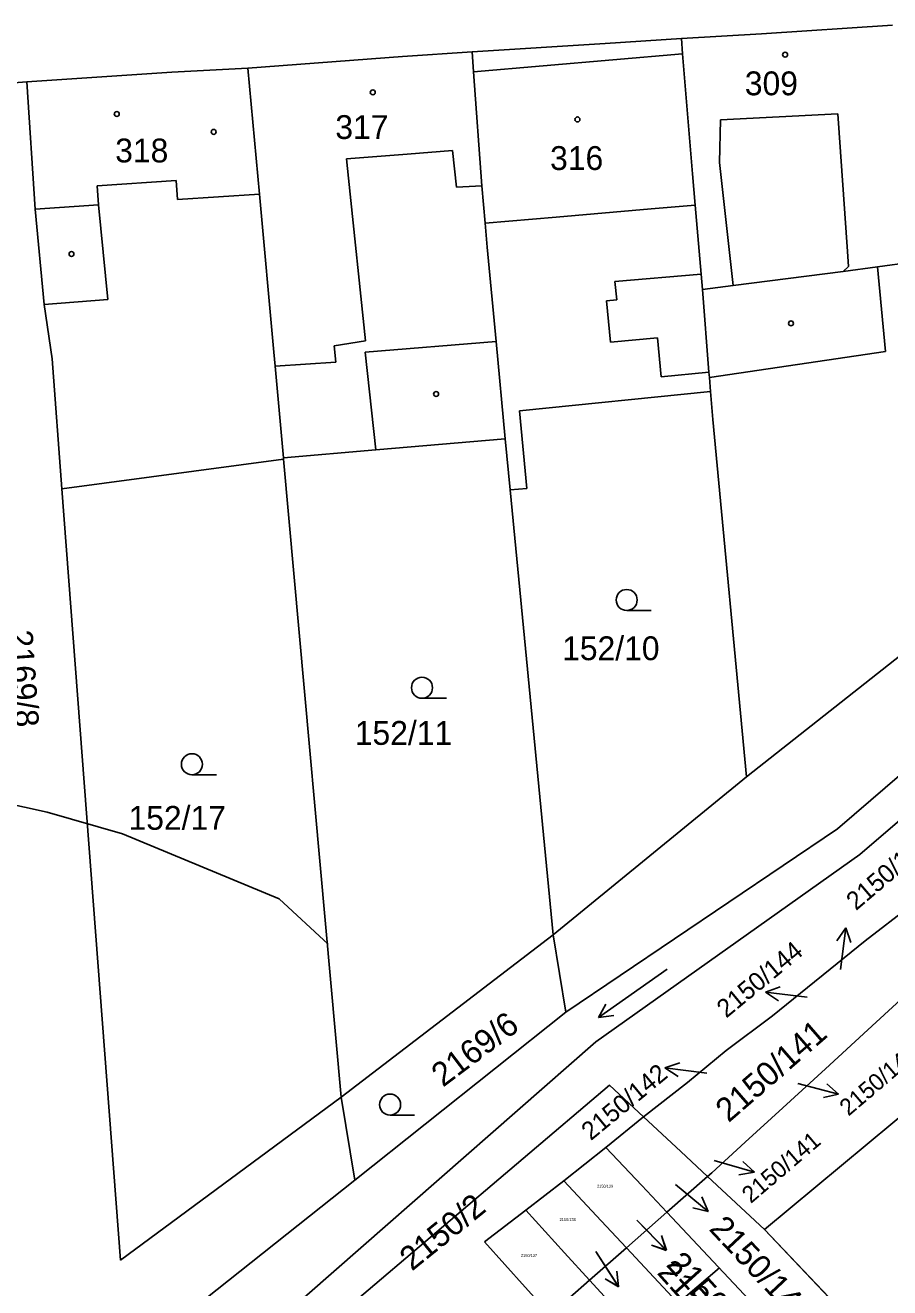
# Model space of a CAD drawing. Extents: x -555860 to -552701, y -1187050 to -1182291.
# Drawn here: x -554581.3 to -554519.6, y -1185322.9 to -1185232.8 of the extents above; entities that cross this region are included whole.
import ezdxf

# ---------------------------------------------------------------- set-up
doc = ezdxf.new("R2010")
doc.units = 0
for name, color, linetype in [('CYKLISTI_stav', 7, 'Continuous'), ('LEG_2b', 7, 'Continuous'), ('Level 16', 7, 'Continuous'), ('Level 25', 7, 'Continuous'), ('Level 32', 7, 'Continuous'), ('Level 41', 7, 'Continuous'), ('navrh_BV', 7, 'Continuous'), ('Poz předměty', 7, 'Continuous'), ('stav_BV', 7, 'Continuous')]:
    doc.layers.add(name, color=color, linetype=linetype)

msp = doc.modelspace()

# ---------------------------------------------------------------- linework, layer by layer
at = {"layer": 'CYKLISTI_stav'}
for p, q in [((-554549.32, -1185236.16), (-554534.4, -1185234.87)), ((-554531.69, -1185239.58), (-554523.31, -1185239.16)), ((-554523.31, -1185239.16), (-554522.64, -1185248.98)), ((-554531.77, -1185242.63), (-554531.69, -1185239.58)), ((-554554.05, -1185242.03), (-554550.82, -1185241.78)), ((-554550.82, -1185241.78), (-554550.54, -1185244.4)), ((-554558.39, -1185242.36), (-554554.05, -1185242.03)), ((-554558.24, -1185243.75), (-554558.39, -1185242.36)), ((-554530.79, -1185251.41), (-554531.77, -1185242.63)), ((-554576.18, -1185244.3), (-554570.54, -1185243.92)), ((-554576.08, -1185245.66), (-554576.18, -1185244.3)), ((-554570.54, -1185243.92), (-554570.45, -1185245.28)), ((-554557.04, -1185255.36), (-554558.24, -1185243.75)), ((-554550.54, -1185244.4), (-554548.74, -1185244.3)), ((-554564.6, -1185244.89), (-554570.45, -1185245.28)), ((-554576.08, -1185245.66), (-554580.62, -1185245.97)), ((-554575.43, -1185252.4), (-554576.08, -1185245.66)), ((-554543.43, -1185246.53), (-554536.65, -1185245.94)), ((-554536.65, -1185245.94), (-554533.5, -1185245.67)), ((-554548.5, -1185246.96), (-554543.43, -1185246.53)), ((-554522.64, -1185248.98), (-554522.56, -1185250.04)), ((-554520.5, -1185250.08), (-554518.03, -1185249.73)), ((-554533.07, -1185250.59), (-554539.23, -1185251.12)), ((-554522.93, -1185250.41), (-554530.79, -1185251.41)), ((-554522.56, -1185250.04), (-554522.93, -1185250.41)), ((-554522.93, -1185250.41), (-554520.5, -1185250.08)), ((-554520.5, -1185250.08), (-554519.91, -1185256.11)), ((-554539.23, -1185251.12), (-554539.1, -1185252.42)), ((-554532.97, -1185251.68), (-554530.79, -1185251.41)), ((-554579.96, -1185252.77), (-554575.43, -1185252.4)), ((-554539.1, -1185252.42), (-554539.84, -1185252.49)), ((-554539.84, -1185252.49), (-554539.54, -1185255.45)), ((-554559.28, -1185255.7), (-554557.04, -1185255.36)), ((-554539.54, -1185255.45), (-554536.2, -1185255.13)), ((-554536.2, -1185255.13), (-554535.92, -1185257.91)), ((-554559.16, -1185256.87), (-554559.28, -1185255.7)), ((-554557.05, -1185256.16), (-554547.71, -1185255.4)), ((-554556.3, -1185263.14), (-554557.05, -1185256.16)), ((-554532.49, -1185257.98), (-554519.91, -1185256.11)), ((-554563.48, -1185257.15), (-554559.16, -1185256.87)), ((-554535.92, -1185257.91), (-554532.52, -1185257.59))]:
    msp.add_line(p, q, dxfattribs=at)
at = {"layer": 'Level 16'}
for p, q in [((-554522.762, -1185297.223), (-554523.384, -1185298.152)), ((-554523.14, -1185300.199), (-554522.762, -1185297.223)), ((-554522.762, -1185297.223), (-554522.392, -1185298.278)), ((-554528.488, -1185301.812), (-554527.435, -1185301.439)), ((-554525.511, -1185302.18), (-554528.488, -1185301.812)), ((-554528.488, -1185301.812), (-554527.557, -1185302.431)), ((-554535.658, -1185307.222), (-554534.605, -1185306.849)), ((-554532.681, -1185307.59), (-554535.658, -1185307.222)), ((-554535.658, -1185307.222), (-554534.727, -1185307.841)), ((-554526.169, -1185308.34), (-554523.263, -1185309.086)), ((-554523.263, -1185309.086), (-554524.108, -1185308.353)), ((-554523.263, -1185309.086), (-554524.356, -1185309.322)), ((-554532.159, -1185313.82), (-554529.277, -1185314.653)), ((-554529.277, -1185314.653), (-554530.099, -1185313.895)), ((-554529.277, -1185314.653), (-554530.376, -1185314.856)), ((-554534.899, -1185315.541), (-554532.588, -1185317.454)), ((-554532.588, -1185317.454), (-554533.04, -1185316.431)), ((-554532.588, -1185317.454), (-554533.677, -1185317.201)), ((-554537.659, -1185318.091), (-554535.561, -1185320.235)), ((-554535.561, -1185320.235), (-554535.903, -1185319.171)), ((-554535.561, -1185320.235), (-554536.618, -1185319.87)), ((-554540.599, -1185320.311), (-554538.967, -1185322.828)), ((-554538.967, -1185322.828), (-554539.092, -1185321.717)), ((-554538.967, -1185322.828), (-554539.931, -1185322.261))]:
    msp.add_line(p, q, dxfattribs=at)
at = {"layer": 'Level 25'}
for p, q in [((-554538.392, -1185274.59), (-554536.642, -1185274.59)), ((-554553.002, -1185280.85), (-554551.252, -1185280.85)), ((-554569.422, -1185286.31), (-554567.672, -1185286.31)), ((-554535.503, -1185300.168), (-554540.398, -1185303.637)), ((-554540.398, -1185303.637), (-554539.889, -1185302.663)), ((-554540.398, -1185303.637), (-554539.311, -1185303.479)), ((-554555.282, -1185310.59), (-554553.532, -1185310.59))]:
    msp.add_line(p, q, dxfattribs=at)
for centre, radius in [((-554527.087, -1185234.939), 0.175), ((-554556.517, -1185237.629), 0.175), ((-554574.787, -1185239.169), 0.175), ((-554541.907, -1185239.559), 0.175), ((-554567.867, -1185240.449), 0.175), ((-554578.017, -1185249.159), 0.175), ((-554526.667, -1185254.109), 0.175), ((-554551.997, -1185259.149), 0.175), ((-554538.392, -1185273.84), 0.75), ((-554553.002, -1185280.1), 0.75), ((-554569.422, -1185285.56), 0.75), ((-554555.282, -1185309.84), 0.75)]:
    msp.add_circle(centre, radius, dxfattribs=at)
at = {"layer": 'Level 32'}
msp.add_lwpolyline([(-554443.5, -1185351.5), (-554455.26, -1185357.31), (-554476.17, -1185337.77), (-554494.74, -1185354.34), (-554511.06, -1185337.16), (-554519.81, -1185327.95), (-554528.56, -1185318.75), (-554532.62, -1185314.97), (-554534.53, -1185313.19), (-554537.2, -1185310.71), (-554539.623, -1185308.46), (-554582.75, -1185345.07)], dxfattribs=at)
at = {"layer": 'Level 41'}
msp.add_lwpolyline([(-554722.404, -1185366.312), (-554717.475, -1185364.697), (-554705.966, -1185359.706), (-554700.788, -1185356.742), (-554693.267, -1185349.058), (-554682.782, -1185332.703), (-554662.798, -1185299.586), (-554654.949, -1185297.935), (-554647.392, -1185295.958), (-554640.395, -1185293.588), (-554623.555, -1185289.356), (-554597.953, -1185286.772), (-554586.028, -1185287.605), (-554579.758, -1185288.982), (-554574.381, -1185290.516), (-554563.186, -1185295.17), (-554559.697, -1185298.392)], dxfattribs=at)
at = {"layer": 'navrh_BV'}
for p, q in [((-554528.77, -1185233.45), (-554519.42, -1185232.84)), ((-554539.93, -1185234.14), (-554534.49, -1185233.78)), ((-554534.49, -1185233.78), (-554528.77, -1185233.45)), ((-554534.49, -1185233.78), (-554534.4, -1185234.87)), ((-554549.42, -1185234.73), (-554539.93, -1185234.14)), ((-554565.43, -1185235.89), (-554554.4, -1185235.07)), ((-554554.4, -1185235.07), (-554549.42, -1185234.73)), ((-554549.42, -1185234.73), (-554549.32, -1185236.16)), ((-554534.4, -1185234.87), (-554533.69, -1185243.45)), ((-554581.21, -1185236.88), (-554570.85, -1185236.18)), ((-554570.85, -1185236.18), (-554565.43, -1185235.89)), ((-554565.43, -1185235.89), (-554564.6, -1185244.89)), ((-554549.32, -1185236.16), (-554548.74, -1185244.3)), ((-554587.16, -1185237.33), (-554581.21, -1185236.88)), ((-554580.62, -1185245.97), (-554581.21, -1185236.88)), ((-554533.69, -1185243.45), (-554533.5, -1185245.67)), ((-554548.74, -1185244.3), (-554548.5, -1185246.96)), ((-554564.6, -1185244.89), (-554563.57, -1185256.15)), ((-554579.96, -1185252.77), (-554580.62, -1185245.97)), ((-554533.07, -1185250.59), (-554533.5, -1185245.67)), ((-554548.5, -1185246.96), (-554548.34, -1185248.66)), ((-554547.71, -1185255.4), (-554548.34, -1185248.66)), ((-554532.97, -1185251.68), (-554533.07, -1185250.59)), ((-554532.52, -1185257.59), (-554532.97, -1185251.68)), ((-554579.41, -1185256.63), (-554579.96, -1185252.77)), ((-554563.57, -1185256.15), (-554563.48, -1185257.15)), ((-554547.71, -1185255.4), (-554547.07, -1185262.34)), ((-554578.7, -1185265.9), (-554579.41, -1185256.63)), ((-554563.48, -1185257.15), (-554562.88, -1185263.7)), ((-554532.49, -1185257.98), (-554532.52, -1185257.59)), ((-554532.49, -1185257.98), (-554532.41, -1185258.97)), ((-554546.05, -1185260.34), (-554532.41, -1185258.97)), ((-554532.41, -1185258.97), (-554532.24, -1185260.96)), ((-554545.52, -1185265.88), (-554546.05, -1185260.34)), ((-554532.24, -1185260.96), (-554529.84, -1185286.45)), ((-554556.3, -1185263.14), (-554547.07, -1185262.34)), ((-554547.07, -1185262.34), (-554546.71, -1185265.99)), ((-554562.88, -1185263.7), (-554556.3, -1185263.14)), ((-554578.7, -1185265.9), (-554562.88, -1185263.8)), ((-554562.88, -1185263.7), (-554562.88, -1185263.8)), ((-554562.88, -1185263.8), (-554558.77, -1185309.31)), ((-554574.52, -1185320.93), (-554578.7, -1185265.9)), ((-554546.71, -1185265.99), (-554545.52, -1185265.88)), ((-554546.71, -1185265.99), (-554543.63, -1185297.74)), ((-554523.34, -1185290.16), (-554498.97, -1185269.16)), ((-554521.74, -1185291.99), (-554497.35, -1185271.02)), ((-554515.95, -1185275.49), (-554529.84, -1185286.45)), ((-554529.84, -1185286.45), (-554543.63, -1185297.74)), ((-554542.74, -1185303.24), (-554523.34, -1185290.16)), ((-554540.6, -1185305.36), (-554521.74, -1185291.99)), ((-554518.17, -1185295.68), (-554521.36, -1185298.16)), ((-554558.77, -1185309.31), (-554543.63, -1185297.74)), ((-554543.63, -1185297.74), (-554542.74, -1185303.24)), ((-554527.98, -1185303.51), (-554521.36, -1185298.16)), ((-554517.94, -1185301.54), (-554521.18, -1185304.51)), ((-554542.74, -1185303.24), (-554557.8, -1185315.23)), ((-554527.98, -1185303.51), (-554531.28, -1185305.98)), ((-554510.03, -1185303.36), (-554528.56, -1185318.75)), ((-554521.18, -1185304.51), (-554524.21, -1185307.28)), ((-554584.15, -1185343.5), (-554540.6, -1185305.36)), ((-554531.28, -1185305.98), (-554534.04, -1185308.27)), ((-554524.21, -1185307.28), (-554527.24, -1185310.06)), ((-554534.04, -1185308.27), (-554537.2, -1185310.71)), ((-554574.52, -1185320.93), (-554558.77, -1185309.31)), ((-554558.77, -1185309.31), (-554557.8, -1185315.23)), ((-554527.24, -1185310.06), (-554529.93, -1185312.52)), ((-554537.2, -1185310.71), (-554539.88, -1185312.89)), ((-554539.88, -1185312.89), (-554542.89, -1185315.28)), ((-554537.31, -1185315.61), (-554539.88, -1185312.89)), ((-554529.93, -1185312.52), (-554532.31, -1185314.7)), ((-554532.31, -1185314.7), (-554532.62, -1185314.97)), ((-554557.8, -1185315.23), (-554570.88, -1185325.6)), ((-554542.89, -1185315.28), (-554545.6, -1185317.38)), ((-554540.21, -1185318.14), (-554542.89, -1185315.28)), ((-554535.52, -1185317.52), (-554537.31, -1185315.61)), ((-554535.52, -1185317.52), (-554532.62, -1185314.97)), ((-554528.56, -1185318.75), (-554532.62, -1185314.97)), ((-554545.6, -1185317.38), (-554548.55, -1185319.63)), ((-554542.83, -1185320.41), (-554545.6, -1185317.38)), ((-554538.41, -1185320.06), (-554535.52, -1185317.52)), ((-554434.77, -1185424.42), (-554535.52, -1185317.52)), ((-554538.41, -1185320.06), (-554540.21, -1185318.14)), ((-554519.81, -1185327.95), (-554528.56, -1185318.75)), ((-554545.64, -1185322.86), (-554548.55, -1185319.63)), ((-554541.04, -1185322.36), (-554538.41, -1185320.06)), ((-554437.32, -1185427.97), (-554538.41, -1185320.06)), ((-554541.04, -1185322.36), (-554542.83, -1185320.41)), ((-554543.86, -1185324.84), (-554545.64, -1185322.86)), ((-554543.86, -1185324.84), (-554541.04, -1185322.36)), ((-554440.56, -1185432.3), (-554541.04, -1185322.36))]:
    msp.add_line(p, q, dxfattribs=at)
at = {"layer": 'Poz předměty'}
for points in [[(-554539.623, -1185308.46), (-554537.2, -1185310.71)], [(-554638.923, -1185412.788), (-554531.777, -1185321.491)]]:
    msp.add_lwpolyline(points, dxfattribs=at)
at = {"layer": 'stav_BV'}
for p, q in [((-554537.66, -1185318.09), (-554535.575, -1185320.249)), ((-554535.575, -1185320.249), (-554535.911, -1185319.18)), ((-554535.575, -1185320.249), (-554536.631, -1185319.876)), ((-554540.6, -1185320.31), (-554538.966, -1185322.827)), ((-554538.966, -1185322.827), (-554539.091, -1185321.714)), ((-554538.966, -1185322.827), (-554539.931, -1185322.26))]:
    msp.add_line(p, q, dxfattribs=at)

# ---------------------------------------------------------------- texts
at = {"layer": 'LEG_2b'}
for s, height, p in [('309', 1.7, (-554529.96, -1185237.835)), ('317', 1.7, (-554559.19, -1185240.955)), ('318', 1.7, (-554574.9, -1185242.625)), ('316', 1.7, (-554543.86, -1185243.165)), ('152/10', 1.7, (-554543, -1185278.135)), ('152/11', 1.7, (-554557.8, -1185284.175)), ('152/17', 1.7, (-554573.95, -1185290.235)), ('2150/139', 0.2, (-554540.51, -1185315.76)), ('2150/138', 0.2, (-554543.18, -1185318.14)), ('2150/137', 0.2, (-554545.94, -1185320.7))]:
    msp.add_text(s, height=height, dxfattribs=at).set_placement(p)
for s, rotation, p in [('2169/8', 274, (-554582.503, -1185276.029)), ('2169/6', 37, (-554551.504, -1185308.639)), ('2150/141', 41, (-554531.118, -1185311.171)), ('2150/2', 39, (-554553.722, -1185321.76)), ('2150/139', 312, (-554536.286, -1185321.866))]:
    msp.add_text(s, height=1.7, rotation=rotation, dxfattribs=at).set_placement(p)
at = {"layer": 'Level 16'}
for s, height, rotation, p in [('2150/145', 1.3, 40.5, (-554522.025, -1185296.041)), ('2150/144', 1.3, 39.60001, (-554531.285, -1185303.71)), ('2150/143', 1.2, 40.5, (-554522.56, -1185310.706)), ('2150/142', 1.3, 39.60001, (-554540.951, -1185312.454)), ('2150/141', 1.2, 40.5, (-554529.53, -1185316.936)), ('2150/140', 1.7, 313.19998, (-554532.579, -1185318.754)), ('2150/139', 1.7, 312.30003, (-554535.637, -1185321.294))]:
    msp.add_text(s, height=height, rotation=rotation, dxfattribs=at).set_placement(p)

doc.saveas('drawing.dxf')
